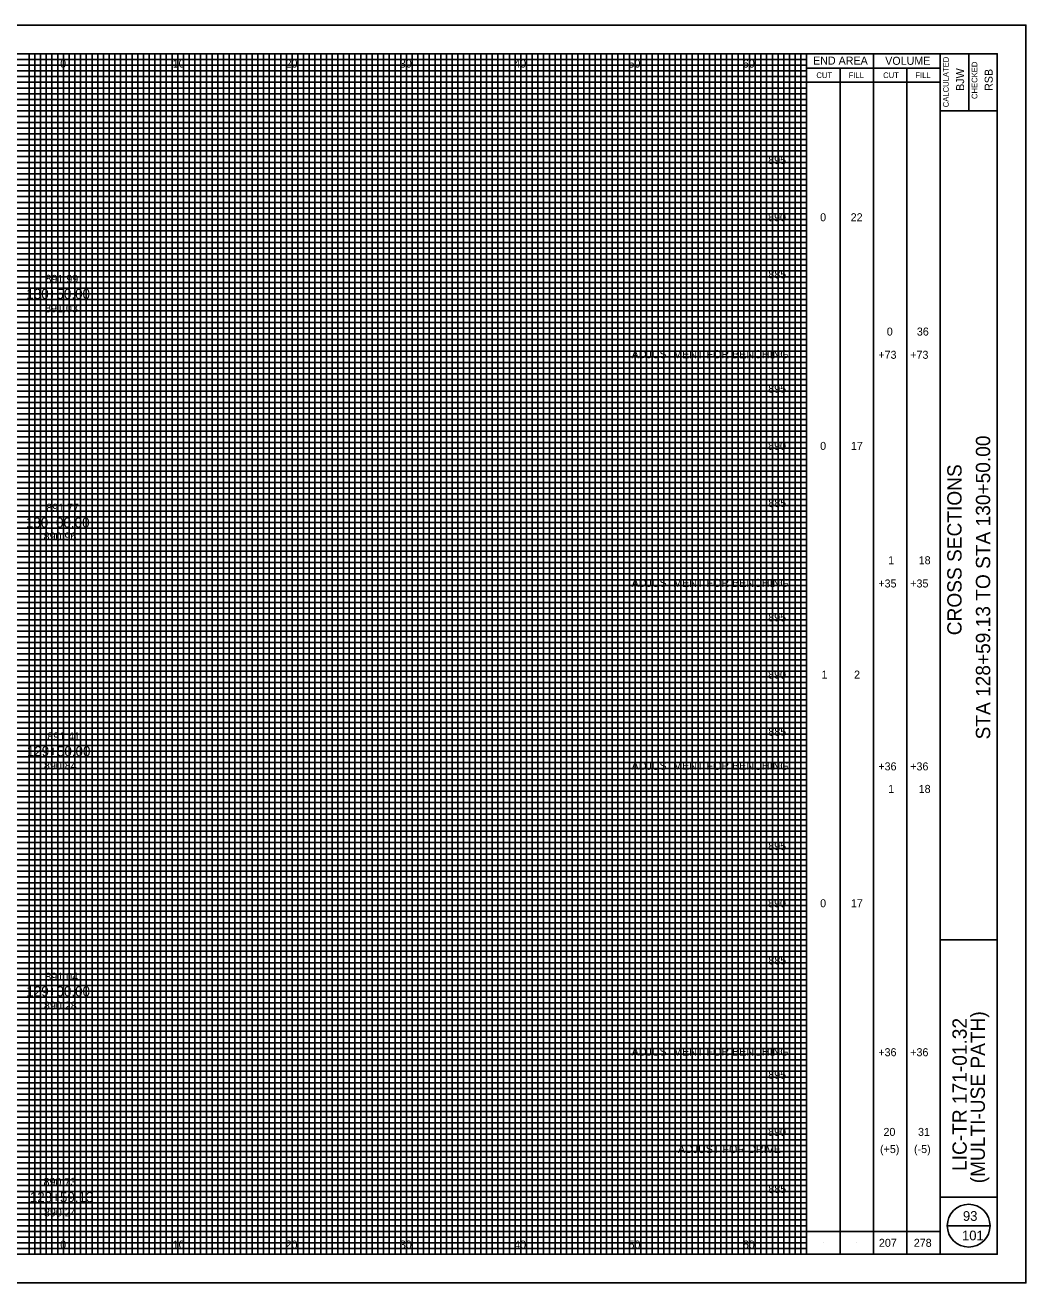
# Model space of a CAD drawing. Extents: x -10 to 160, y -2 to 3672.
# Drawn here: x 72.5 to 160, y 2757.5 to 2867.5 of the extents above; entities that cross this region are included whole.
import ezdxf

# ---------------------------------------------------------------- set-up
doc = ezdxf.new("R2010")
doc.units = 0
for name, color, linetype in [('SH_Border', 7, 'Continuous'), ('SH_Cut_Line', 7, 'Continuous'), ('SH_Data', 7, 'Continuous'), ('SH_Major_Grid_Line', 7, 'Continuous'), ('SH_Minor_Grid_Line', 7, 'Continuous'), ('SH_Text', 7, 'Continuous'), ('TX_P_10', 7, 'Continuous'), ('TX_X_10', 7, 'Continuous')]:
    doc.layers.add(name, color=color, linetype=linetype)

msp = doc.modelspace()

# ---------------------------------------------------------------- linework, layer by layer
at = {"layer": 'SH_Border'}
for p, q in [((152.5, 2760), (152.5, 2865)), ((155, 2865), (155, 2860)), ((152.5, 2860), (157.5, 2860)), ((152.5, 2787.5), (157.5, 2787.5)), ((152.5, 2765), (157.5, 2765))]:
    msp.add_line(p, q, dxfattribs=at)
msp.add_lwpolyline([(0, 2865), (157.5, 2865), (157.5, 2760), (0, 2760)], close=True, dxfattribs=at)
at = {"layer": 'SH_Cut_Line'}
msp.add_lwpolyline([(-10, 2757.5), (160, 2757.5), (160, 2867.5), (-10, 2867.5)], close=True, dxfattribs=at)
at = {"layer": 'SH_Data'}
for p, q in [((140.83, 2760), (140.83, 2865)), ((146.67, 2760), (146.67, 2865)), ((140.83, 2863.75), (152.5, 2863.75)), ((143.75, 2760), (143.75, 2863.75)), ((149.58, 2760), (149.58, 2863.75)), ((140.83, 2862.5), (152.5, 2862.5)), ((153.12, 2762.5), (156.88, 2762.5)), ((140.83, 2762), (152.5, 2762)), ((142.29, 2761), (142.29, 2761)), ((145.21, 2761), (145.21, 2761)), ((148.12, 2761), (148.12, 2761)), ((151.04, 2761), (151.04, 2761))]:
    msp.add_line(p, q, dxfattribs=at)
msp.add_circle((155, 2762.5), 1.87, dxfattribs=at)
at = {"layer": 'SH_Major_Grid_Line'}
for p, q in [((75.83, 2760), (75.83, 2865)), ((80.83, 2760), (80.83, 2865)), ((85.83, 2760), (85.83, 2865)), ((90.83, 2760), (90.83, 2865)), ((95.83, 2760), (95.83, 2865)), ((100.83, 2760), (100.83, 2865)), ((105.83, 2760), (105.83, 2865)), ((110.83, 2760), (110.83, 2865)), ((115.83, 2760), (115.83, 2865)), ((120.83, 2760), (120.83, 2865)), ((125.83, 2760), (125.83, 2865)), ((130.83, 2760), (130.83, 2865)), ((135.83, 2760), (135.83, 2865)), ((5.83, 2860), (140.83, 2860)), ((5.83, 2855), (140.83, 2855)), ((5.83, 2850), (140.83, 2850)), ((5.83, 2845), (140.83, 2845)), ((5.83, 2840), (140.83, 2840)), ((5.83, 2835), (140.83, 2835)), ((5.83, 2830), (140.83, 2830)), ((5.83, 2825), (140.83, 2825)), ((5.83, 2820), (140.83, 2820)), ((5.83, 2815), (140.83, 2815)), ((5.83, 2810), (140.83, 2810)), ((5.83, 2805), (140.83, 2805)), ((5.83, 2800), (140.83, 2800)), ((5.83, 2795), (140.83, 2795)), ((5.83, 2790), (140.83, 2790)), ((5.83, 2785), (140.83, 2785)), ((5.83, 2780), (140.83, 2780)), ((5.83, 2775), (140.83, 2775)), ((5.83, 2770), (140.83, 2770)), ((5.83, 2765), (140.83, 2765))]:
    msp.add_line(p, q, dxfattribs=at)
at = {"layer": 'SH_Minor_Grid_Line'}
for p, q in [((5.83, 2864.5), (140.83, 2864.5)), ((72.83, 2760), (72.83, 2865)), ((73.33, 2760), (73.33, 2865)), ((73.83, 2760), (73.83, 2865)), ((74.33, 2760), (74.33, 2865)), ((74.83, 2760), (74.83, 2865)), ((75.33, 2760), (75.33, 2865)), ((76.33, 2760), (76.33, 2865)), ((76.83, 2760), (76.83, 2865)), ((77.33, 2760), (77.33, 2865)), ((77.83, 2760), (77.83, 2865)), ((78.33, 2760), (78.33, 2865)), ((78.83, 2760), (78.83, 2865)), ((79.33, 2760), (79.33, 2865)), ((79.83, 2760), (79.83, 2865)), ((80.33, 2760), (80.33, 2865)), ((81.33, 2760), (81.33, 2865)), ((81.83, 2760), (81.83, 2865)), ((82.33, 2760), (82.33, 2865)), ((82.83, 2760), (82.83, 2865)), ((83.33, 2760), (83.33, 2865)), ((83.83, 2760), (83.83, 2865)), ((84.33, 2760), (84.33, 2865)), ((84.83, 2760), (84.83, 2865)), ((85.33, 2760), (85.33, 2865)), ((86.33, 2760), (86.33, 2865)), ((86.83, 2760), (86.83, 2865)), ((87.33, 2760), (87.33, 2865)), ((87.83, 2760), (87.83, 2865)), ((88.33, 2760), (88.33, 2865)), ((88.83, 2760), (88.83, 2865)), ((89.33, 2760), (89.33, 2865)), ((89.83, 2760), (89.83, 2865)), ((90.33, 2760), (90.33, 2865)), ((91.33, 2760), (91.33, 2865)), ((91.83, 2760), (91.83, 2865)), ((92.33, 2760), (92.33, 2865)), ((92.83, 2760), (92.83, 2865)), ((93.33, 2760), (93.33, 2865)), ((93.83, 2760), (93.83, 2865)), ((94.33, 2760), (94.33, 2865)), ((94.83, 2760), (94.83, 2865)), ((95.33, 2760), (95.33, 2865)), ((96.33, 2760), (96.33, 2865)), ((96.83, 2760), (96.83, 2865)), ((97.33, 2760), (97.33, 2865)), ((97.83, 2760), (97.83, 2865)), ((98.33, 2760), (98.33, 2865)), ((98.83, 2760), (98.83, 2865)), ((99.33, 2760), (99.33, 2865)), ((99.83, 2760), (99.83, 2865)), ((100.33, 2760), (100.33, 2865)), ((101.33, 2760), (101.33, 2865)), ((101.83, 2760), (101.83, 2865)), ((102.33, 2760), (102.33, 2865)), ((102.83, 2760), (102.83, 2865)), ((103.33, 2760), (103.33, 2865)), ((103.83, 2760), (103.83, 2865)), ((104.33, 2760), (104.33, 2865)), ((104.83, 2760), (104.83, 2865)), ((105.33, 2760), (105.33, 2865)), ((106.33, 2760), (106.33, 2865)), ((106.83, 2760), (106.83, 2865)), ((107.33, 2760), (107.33, 2865)), ((107.83, 2760), (107.83, 2865)), ((108.33, 2760), (108.33, 2865)), ((108.83, 2760), (108.83, 2865)), ((109.33, 2760), (109.33, 2865)), ((109.83, 2760), (109.83, 2865)), ((110.33, 2760), (110.33, 2865)), ((111.33, 2760), (111.33, 2865)), ((111.83, 2760), (111.83, 2865)), ((112.33, 2760), (112.33, 2865)), ((112.83, 2760), (112.83, 2865)), ((113.33, 2760), (113.33, 2865)), ((113.83, 2760), (113.83, 2865)), ((114.33, 2760), (114.33, 2865)), ((114.83, 2760), (114.83, 2865)), ((115.33, 2760), (115.33, 2865)), ((116.33, 2760), (116.33, 2865)), ((116.83, 2760), (116.83, 2865)), ((117.33, 2760), (117.33, 2865)), ((117.83, 2760), (117.83, 2865)), ((118.33, 2760), (118.33, 2865)), ((118.83, 2760), (118.83, 2865)), ((119.33, 2760), (119.33, 2865)), ((119.83, 2760), (119.83, 2865)), ((120.33, 2760), (120.33, 2865)), ((121.33, 2760), (121.33, 2865)), ((121.83, 2760), (121.83, 2865)), ((122.33, 2760), (122.33, 2865)), ((122.83, 2760), (122.83, 2865)), ((123.33, 2760), (123.33, 2865)), ((123.83, 2760), (123.83, 2865)), ((124.33, 2760), (124.33, 2865)), ((124.83, 2760), (124.83, 2865)), ((125.33, 2760), (125.33, 2865)), ((126.33, 2760), (126.33, 2865)), ((126.83, 2760), (126.83, 2865)), ((127.33, 2760), (127.33, 2865)), ((127.83, 2760), (127.83, 2865)), ((128.33, 2760), (128.33, 2865)), ((128.83, 2760), (128.83, 2865)), ((129.33, 2760), (129.33, 2865)), ((129.83, 2760), (129.83, 2865)), ((130.33, 2760), (130.33, 2865)), ((131.33, 2760), (131.33, 2865)), ((131.83, 2760), (131.83, 2865)), ((132.33, 2760), (132.33, 2865)), ((132.83, 2760), (132.83, 2865)), ((133.33, 2760), (133.33, 2865)), ((133.83, 2760), (133.83, 2865)), ((134.33, 2760), (134.33, 2865)), ((134.83, 2760), (134.83, 2865)), ((135.33, 2760), (135.33, 2865)), ((136.33, 2760), (136.33, 2865)), ((136.83, 2760), (136.83, 2865)), ((137.33, 2760), (137.33, 2865)), ((137.83, 2760), (137.83, 2865)), ((138.33, 2760), (138.33, 2865)), ((138.83, 2760), (138.83, 2865)), ((139.33, 2760), (139.33, 2865)), ((139.83, 2760), (139.83, 2865)), ((140.33, 2760), (140.33, 2865)), ((5.83, 2864), (140.83, 2864)), ((5.83, 2863.5), (140.83, 2863.5)), ((5.83, 2863), (140.83, 2863)), ((5.83, 2862.5), (140.83, 2862.5)), ((5.83, 2862), (140.83, 2862)), ((5.83, 2861.5), (140.83, 2861.5)), ((5.83, 2861), (140.83, 2861)), ((5.83, 2860.5), (140.83, 2860.5)), ((5.83, 2859.5), (140.83, 2859.5)), ((5.83, 2859), (140.83, 2859)), ((5.83, 2858.5), (140.83, 2858.5)), ((5.83, 2858), (140.83, 2858)), ((5.83, 2857.5), (140.83, 2857.5)), ((5.83, 2857), (140.83, 2857)), ((5.83, 2856.5), (140.83, 2856.5)), ((5.83, 2856), (140.83, 2856)), ((5.83, 2855.5), (140.83, 2855.5)), ((5.83, 2854.5), (140.83, 2854.5)), ((5.83, 2854), (140.83, 2854)), ((5.83, 2853.5), (140.83, 2853.5)), ((5.83, 2853), (140.83, 2853)), ((5.83, 2852.5), (140.83, 2852.5)), ((5.83, 2852), (140.83, 2852)), ((5.83, 2851.5), (140.83, 2851.5)), ((5.83, 2851), (140.83, 2851)), ((5.83, 2850.5), (140.83, 2850.5)), ((5.83, 2849.5), (140.83, 2849.5)), ((5.83, 2849), (140.83, 2849)), ((5.83, 2848.5), (140.83, 2848.5)), ((5.83, 2848), (140.83, 2848)), ((5.83, 2847.5), (140.83, 2847.5)), ((5.83, 2847), (140.83, 2847)), ((5.83, 2846.5), (140.83, 2846.5)), ((5.83, 2846), (140.83, 2846)), ((5.83, 2845.5), (140.83, 2845.5)), ((5.83, 2844.5), (140.83, 2844.5)), ((5.83, 2844), (140.83, 2844)), ((5.83, 2843.5), (140.83, 2843.5)), ((5.83, 2843), (140.83, 2843)), ((5.83, 2842.5), (140.83, 2842.5)), ((5.83, 2842), (140.83, 2842)), ((5.83, 2841.5), (140.83, 2841.5)), ((5.83, 2841), (140.83, 2841)), ((5.83, 2840.5), (140.83, 2840.5)), ((5.83, 2839.5), (140.83, 2839.5)), ((5.83, 2839), (140.83, 2839)), ((5.83, 2838.5), (140.83, 2838.5)), ((5.83, 2838), (140.83, 2838)), ((5.83, 2837.5), (140.83, 2837.5)), ((5.83, 2837), (140.83, 2837)), ((5.83, 2836.5), (140.83, 2836.5)), ((5.83, 2836), (140.83, 2836)), ((5.83, 2835.5), (140.83, 2835.5)), ((5.83, 2834.5), (140.83, 2834.5)), ((5.83, 2834), (140.83, 2834)), ((5.83, 2833.5), (140.83, 2833.5)), ((5.83, 2833), (140.83, 2833)), ((5.83, 2832.5), (140.83, 2832.5)), ((5.83, 2832), (140.83, 2832)), ((5.83, 2831.5), (140.83, 2831.5)), ((5.83, 2831), (140.83, 2831)), ((5.83, 2830.5), (140.83, 2830.5)), ((5.83, 2829.5), (140.83, 2829.5)), ((5.83, 2829), (140.83, 2829)), ((5.83, 2828.5), (140.83, 2828.5)), ((5.83, 2828), (140.83, 2828)), ((5.83, 2827.5), (140.83, 2827.5)), ((5.83, 2827), (140.83, 2827)), ((5.83, 2826.5), (140.83, 2826.5)), ((5.83, 2826), (140.83, 2826)), ((5.83, 2825.5), (140.83, 2825.5)), ((5.83, 2824.5), (140.83, 2824.5)), ((5.83, 2824), (140.83, 2824)), ((5.83, 2823.5), (140.83, 2823.5)), ((5.83, 2823), (140.83, 2823)), ((5.83, 2822.5), (140.83, 2822.5)), ((5.83, 2822), (140.83, 2822)), ((5.83, 2821.5), (140.83, 2821.5)), ((5.83, 2821), (140.83, 2821)), ((5.83, 2820.5), (140.83, 2820.5)), ((5.83, 2819.5), (140.83, 2819.5)), ((5.83, 2819), (140.83, 2819)), ((5.83, 2818.5), (140.83, 2818.5)), ((5.83, 2818), (140.83, 2818)), ((5.83, 2817.5), (140.83, 2817.5)), ((5.83, 2817), (140.83, 2817)), ((5.83, 2816.5), (140.83, 2816.5)), ((5.83, 2816), (140.83, 2816)), ((5.83, 2815.5), (140.83, 2815.5)), ((5.83, 2814.5), (140.83, 2814.5)), ((5.83, 2814), (140.83, 2814)), ((5.83, 2813.5), (140.83, 2813.5)), ((5.83, 2813), (140.83, 2813)), ((5.83, 2812.5), (140.83, 2812.5)), ((5.83, 2812), (140.83, 2812)), ((5.83, 2811.5), (140.83, 2811.5)), ((5.83, 2811), (140.83, 2811)), ((5.83, 2810.5), (140.83, 2810.5)), ((5.83, 2809.5), (140.83, 2809.5)), ((5.83, 2809), (140.83, 2809)), ((5.83, 2808.5), (140.83, 2808.5)), ((5.83, 2808), (140.83, 2808)), ((5.83, 2807.5), (140.83, 2807.5)), ((5.83, 2807), (140.83, 2807)), ((5.83, 2806.5), (140.83, 2806.5)), ((5.83, 2806), (140.83, 2806)), ((5.83, 2805.5), (140.83, 2805.5)), ((5.83, 2804.5), (140.83, 2804.5)), ((5.83, 2804), (140.83, 2804)), ((5.83, 2803.5), (140.83, 2803.5)), ((5.83, 2803), (140.83, 2803)), ((5.83, 2802.5), (140.83, 2802.5)), ((5.83, 2802), (140.83, 2802)), ((5.83, 2801.5), (140.83, 2801.5)), ((5.83, 2801), (140.83, 2801)), ((5.83, 2800.5), (140.83, 2800.5)), ((5.83, 2799.5), (140.83, 2799.5)), ((5.83, 2799), (140.83, 2799)), ((5.83, 2798.5), (140.83, 2798.5)), ((5.83, 2798), (140.83, 2798)), ((5.83, 2797.5), (140.83, 2797.5)), ((5.83, 2797), (140.83, 2797)), ((5.83, 2796.5), (140.83, 2796.5)), ((5.83, 2796), (140.83, 2796)), ((5.83, 2795.5), (140.83, 2795.5)), ((5.83, 2794.5), (140.83, 2794.5)), ((5.83, 2794), (140.83, 2794)), ((5.83, 2793.5), (140.83, 2793.5)), ((5.83, 2793), (140.83, 2793)), ((5.83, 2792.5), (140.83, 2792.5)), ((5.83, 2792), (140.83, 2792)), ((5.83, 2791.5), (140.83, 2791.5)), ((5.83, 2791), (140.83, 2791)), ((5.83, 2790.5), (140.83, 2790.5)), ((5.83, 2789.5), (140.83, 2789.5)), ((5.83, 2789), (140.83, 2789)), ((5.83, 2788.5), (140.83, 2788.5)), ((5.83, 2788), (140.83, 2788)), ((5.83, 2787.5), (140.83, 2787.5)), ((5.83, 2787), (140.83, 2787)), ((5.83, 2786.5), (140.83, 2786.5)), ((5.83, 2786), (140.83, 2786)), ((5.83, 2785.5), (140.83, 2785.5)), ((5.83, 2784.5), (140.83, 2784.5)), ((5.83, 2784), (140.83, 2784)), ((5.83, 2783.5), (140.83, 2783.5)), ((5.83, 2783), (140.83, 2783)), ((5.83, 2782.5), (140.83, 2782.5)), ((5.83, 2782), (140.83, 2782)), ((5.83, 2781.5), (140.83, 2781.5)), ((5.83, 2781), (140.83, 2781)), ((5.83, 2780.5), (140.83, 2780.5)), ((5.83, 2779.5), (140.83, 2779.5)), ((5.83, 2779), (140.83, 2779)), ((5.83, 2778.5), (140.83, 2778.5)), ((5.83, 2778), (140.83, 2778)), ((5.83, 2777.5), (140.83, 2777.5)), ((5.83, 2777), (140.83, 2777)), ((5.83, 2776.5), (140.83, 2776.5)), ((5.83, 2776), (140.83, 2776)), ((5.83, 2775.5), (140.83, 2775.5)), ((5.83, 2774.5), (140.83, 2774.5)), ((5.83, 2774), (140.83, 2774)), ((5.83, 2773.5), (140.83, 2773.5)), ((5.83, 2773), (140.83, 2773)), ((5.83, 2772.5), (140.83, 2772.5)), ((5.83, 2772), (140.83, 2772)), ((5.83, 2771.5), (140.83, 2771.5)), ((5.83, 2771), (140.83, 2771)), ((5.83, 2770.5), (140.83, 2770.5)), ((5.83, 2769.5), (140.83, 2769.5)), ((5.83, 2769), (140.83, 2769)), ((5.83, 2768.5), (140.83, 2768.5)), ((5.83, 2768), (140.83, 2768)), ((5.83, 2767.5), (140.83, 2767.5)), ((5.83, 2767), (140.83, 2767)), ((5.83, 2766.5), (140.83, 2766.5)), ((5.83, 2766), (140.83, 2766)), ((5.83, 2765.5), (140.83, 2765.5)), ((5.83, 2764.5), (140.83, 2764.5)), ((5.83, 2764), (140.83, 2764)), ((5.83, 2763.5), (140.83, 2763.5)), ((5.83, 2763), (140.83, 2763)), ((5.83, 2762.5), (140.83, 2762.5)), ((5.83, 2762), (140.83, 2762)), ((5.83, 2761.5), (140.83, 2761.5)), ((5.83, 2761), (140.83, 2761)), ((5.83, 2760.5), (140.83, 2760.5))]:
    msp.add_line(p, q, dxfattribs=at)

# ---------------------------------------------------------------- texts
at = {"layer": 'SH_Data'}
for s, height, p in [('END AREA', 0.7, (141.39, 2864.05)), ('VOLUME', 0.7, (147.7, 2864.03)), ('CUT', 0.5, (141.68, 2862.87)), ('FILL', 0.5, (144.5, 2862.87)), ('CUT', 0.5, (147.52, 2862.87)), ('FILL', 0.5, (150.34, 2862.87)), ('93', 0.85, (154.5, 2762.92)), ('101', 0.85, (154.42, 2761.22))]:
    msp.add_text(s, height=height, dxfattribs=at).set_placement(p)
for s, height, p in [('CALCULATED', 0.5, (153.26, 2860.32)), ('BJW', 0.7, (154.6, 2861.75)), ('CHECKED', 0.5, (155.76, 2861.04)), ('RSB', 0.7, (157.1, 2861.75)), ('STA 128+59.13 TO STA 130+50.00', 1.25, (156.88, 2805.03)), ('CROSS SECTIONS', 1.25, (154.38, 2814.14)), ('(MULTI-USE PATH)', 1.25, (156.42, 2766.21)), ('LIC-TR 171-01.32', 1.25, (154.83, 2767.29))]:
    msp.add_text(s, height=height, rotation=90, dxfattribs=at).set_placement(p)
at = {"layer": 'SH_Text'}
for s, height, p in [('0', 0.7, (75.55, 2863.79)), ('10', 0.7, (85.39, 2863.79)), ('20', 0.7, (95.26, 2863.79)), ('30', 0.7, (105.25, 2863.79)), ('40', 0.7, (115.25, 2863.79)), ('50', 0.7, (125.25, 2863.79)), ('60', 0.7, (135.25, 2863.79)), ('895', 0.7, (137.47, 2855.35)), ('890', 0.7, (137.46, 2850.35)), ('0', 0.7, (142.01, 2850.35)), ('22', 0.7, (144.68, 2850.35)), ('885', 0.7, (137.48, 2845.35)), ('130+50.00', 0.875, (72.59, 2843.56)), ('0', 0.7, (147.84, 2840.35)), ('36', 0.7, (150.47, 2840.35)), ('ADJUSTMENT FOR BENCHING', 0.7, (125.52, 2838.37)), ('+73', 0.7, (147.1, 2838.32)), ('+73', 0.7, (149.89, 2838.32)), ('895', 0.7, (137.47, 2835.35)), ('890', 0.7, (137.46, 2830.35)), ('0', 0.7, (142.01, 2830.35)), ('17', 0.7, (144.7, 2830.35)), ('885', 0.7, (137.48, 2825.35)), ('130+00.00', 0.875, (72.55, 2823.56)), ('1', 0.7, (147.96, 2820.35)), ('18', 0.7, (150.63, 2820.35)), ('ADJUSTMENT FOR BENCHING', 0.7, (125.52, 2818.37)), ('+35', 0.7, (147.1, 2818.32)), ('+35', 0.7, (149.89, 2818.32)), ('895', 0.7, (137.47, 2815.35)), ('890', 0.7, (137.46, 2810.35)), ('1', 0.7, (142.13, 2810.35)), ('2', 0.7, (144.98, 2810.35)), ('885', 0.7, (137.48, 2805.35)), ('129+50.00', 0.875, (72.63, 2803.56)), ('ADJUSTMENT FOR BENCHING', 0.7, (125.52, 2802.37)), ('+36', 0.7, (147.1, 2802.32)), ('+36', 0.7, (149.89, 2802.32)), ('1', 0.7, (147.96, 2800.35)), ('18', 0.7, (150.63, 2800.35)), ('895', 0.7, (137.47, 2795.35)), ('890', 0.7, (137.46, 2790.35)), ('0', 0.7, (142.01, 2790.35)), ('17', 0.7, (144.7, 2790.35)), ('885', 0.7, (137.48, 2785.35)), ('129+00.00', 0.875, (72.59, 2782.56)), ('ADJUSTMENT FOR BENCHING', 0.7, (125.52, 2777.37)), ('+36', 0.7, (147.1, 2777.32)), ('+36', 0.7, (149.89, 2777.32)), ('895', 0.7, (137.47, 2775.35)), ('890', 0.7, (137.46, 2770.35)), ('20', 0.7, (147.55, 2770.35)), ('31', 0.7, (150.57, 2770.35)), ('ADJUST FOR DRIVE', 0.7, (129.57, 2768.85)), ('(+5)', 0.7, (147.25, 2768.85)), ('(-5)', 0.7, (150.22, 2768.85)), ('128+59.13', 0.875, (72.89, 2764.56)), ('885', 0.7, (137.48, 2765.35)), ('0', 0.7, (75.55, 2760.5)), ('10', 0.7, (85.39, 2760.5)), ('20', 0.7, (95.26, 2760.5)), ('30', 0.7, (105.25, 2760.5)), ('40', 0.7, (115.25, 2760.5)), ('50', 0.7, (125.25, 2760.5)), ('60', 0.7, (135.25, 2760.5)), ('207', 0.7, (147.15, 2760.65)), ('278', 0.7, (150.2, 2760.65))]:
    msp.add_text(s, height=height, dxfattribs=at).set_placement(p)
at = {"layer": 'TX_P_10'}
for s, p in [('891.99', (74.26, 2844.96)), ('891.77', (74.33, 2824.95)), ('891.41', (74.42, 2804.95)), ('891.04', (74.25, 2783.92)), ('890.73', (74.09, 2765.98))]:
    msp.add_text(s, height=0.7, dxfattribs=at).set_placement(p)
at = {"layer": 'TX_X_10'}
for s, p in [('891.03', (74.23, 2842.39)), ('890.96', (74.1, 2822.43)), ('890.84', (74.13, 2802.39)), ('890.28', (74.13, 2781.4)), ('890.24', (74.13, 2763.31))]:
    msp.add_text(s, height=0.7, dxfattribs=at).set_placement(p)

doc.saveas('drawing.dxf')
